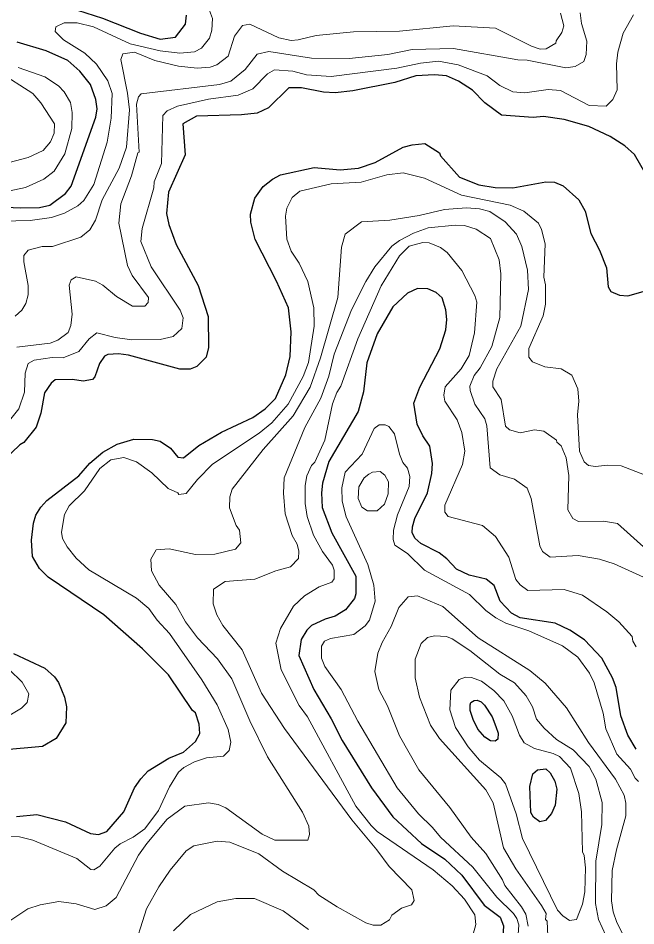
# Model space of a CAD drawing. Extents: x 673.3 to 698.5, y 6984.3 to 7012.3.
# Drawn here: x 685.086 to 686.196, y 6990.189 to 6991.822 of the extents above; entities that cross this region are included whole.
import ezdxf

# ---------------------------------------------------------------- set-up
doc = ezdxf.new("R2010")
doc.units = 0
doc.header["$LTSCALE"] = 0.032
doc.layers.add('1', color=7, linetype='Continuous', lineweight=25)
doc.layers.add('2', color=7, linetype='Continuous', lineweight=13)

msp = doc.modelspace()

# ---------------------------------------------------------------- linework, layer by layer
at = {"layer": '1'}
for points in [[(685.1327, 6991.8561), (685.2372, 6991.8218), (685.3056, 6991.795), (685.3411, 6991.7845), (685.3688, 6991.7878), (685.3865, 6991.8111), (685.3884, 6991.8273)], [(684.9953, 6991.485), (685.0903, 6991.4806), (685.1242, 6991.4815), (685.1427, 6991.4857), (685.171, 6991.5068), (685.181, 6991.5196), (685.2256, 6991.6438), (685.2278, 6991.6591), (685.2256, 6991.6758), (685.2157, 6991.7028), (685.1968, 6991.7269), (685.175, 6991.7461), (685.1362, 6991.7631), (685.0838, 6991.7788)], [(686.214, 6991.5412), (686.1938, 6991.5768), (686.1765, 6991.5924), (686.1501, 6991.6092), (686.1118, 6991.6271), (686.0673, 6991.6396), (686.0304, 6991.6451), (686.0115, 6991.6436), (685.955, 6991.6478), (685.9247, 6991.6696), (685.9024, 6991.6926), (685.8775, 6991.7089), (685.8558, 6991.7184), (685.8342, 6991.7202), (685.8005, 6991.7184), (685.7627, 6991.7062), (685.6874, 6991.6915), (685.6559, 6991.6878), (685.6346, 6991.6891), (685.5955, 6991.6965), (685.5722, 6991.6966), (685.5361, 6991.6607), (685.5157, 6991.6511), (685.4874, 6991.6479), (685.4063, 6991.646), (685.3819, 6991.6318), (685.3859, 6991.5759), (685.3561, 6991.509), (685.3526, 6991.4706), (685.3569, 6991.4506), (685.37, 6991.4148), (685.4094, 6991.3409), (685.4275, 6991.2852), (685.4283, 6991.2298), (685.4241, 6991.212), (685.4073, 6991.1954), (685.3949, 6991.1908), (685.3767, 6991.1908), (685.2841, 6991.216), (685.2665, 6991.2184), (685.2468, 6991.2168), (685.2408, 6991.214), (685.2322, 6991.2008), (685.2236, 6991.1769), (685.2195, 6991.172), (685.203, 6991.1688), (685.1834, 6991.1721), (685.1522, 6991.1714), (685.1453, 6991.1657), (685.1331, 6991.1478), (685.1266, 6991.1112), (685.1181, 6991.086), (685.0958, 6991.0587), (685.0887, 6991.0547), (685.0608, 6991.0276)], [(685.0826, 6990.3857), (685.1196, 6990.3894), (685.1708, 6990.3761), (685.216, 6990.3552), (685.2304, 6990.3536), (685.2451, 6990.3592), (685.276, 6990.3944), (685.2952, 6990.4377), (685.3061, 6990.454), (685.3196, 6990.4682), (685.3568, 6990.4909), (685.3833, 6990.5017), (685.4044, 6990.5211), (685.4127, 6990.5353), (685.4112, 6990.5523), (685.4046, 6990.5726), (685.3991, 6990.5768), (685.356, 6990.6408), (685.3092, 6990.6876), (685.2399, 6990.7487), (685.1397, 6990.8165), (685.124, 6990.8321), (685.1115, 6990.8535), (685.1098, 6990.8829), (685.1134, 6990.9134), (685.1177, 6990.9278), (685.1265, 6990.9426), (685.1373, 6990.9543), (685.1948, 6990.999), (685.2147, 6991.0218), (685.238, 6991.0413), (685.264, 6991.056), (685.2939, 6991.0645), (685.3272, 6991.0644), (685.3411, 6991.0613), (685.3596, 6991.0484), (685.373, 6991.0326), (685.3829, 6991.0313), (685.4107, 6991.0535), (685.4513, 6991.0774), (685.5076, 6991.1038), (685.5296, 6991.1195), (685.5482, 6991.1381), (685.5673, 6991.1804), (685.5749, 6991.2132), (685.5765, 6991.2578), (685.5717, 6991.3008), (685.5503, 6991.349), (685.5119, 6991.4241), (685.504, 6991.4549), (685.5033, 6991.4696), (685.5112, 6991.4983), (685.5263, 6991.5191), (685.5429, 6991.5326), (685.5574, 6991.54), (685.6177, 6991.5531), (685.6646, 6991.5492), (685.6978, 6991.5524), (685.7275, 6991.5623), (685.7777, 6991.5898), (685.7944, 6991.5943), (685.8172, 6991.5963), (685.8435, 6991.58), (685.8453, 6991.5744), (685.8795, 6991.5359), (685.9138, 6991.5225), (685.9434, 6991.5175), (685.975, 6991.5166)], [(685.975, 6991.5166), (686.0347, 6991.5279), (686.05, 6991.5272), (686.0659, 6991.5206), (686.0938, 6991.4951), (686.105, 6991.4746), (686.1152, 6991.4346), (686.131, 6991.4044), (686.1434, 6991.3729), (686.1463, 6991.3387), (686.1513, 6991.3305), (686.1669, 6991.3236), (686.1819, 6991.3228), (686.2305, 6991.3365)], [(686.1967, 6990.5069), (686.1818, 6990.5324), (686.1694, 6990.5669), (686.1611, 6990.6177), (686.1546, 6990.6356), (686.1353, 6990.671), (686.1037, 6990.7035), (686.0774, 6990.7212), (686.0515, 6990.7338), (685.9882, 6990.7436), (685.9725, 6990.7517), (685.9524, 6990.773), (685.9414, 6990.8012), (685.9274, 6990.8131), (685.8968, 6990.8202), (685.8737, 6990.8308), (685.8564, 6990.8492), (685.8429, 6990.86), (685.8097, 6990.8768), (685.7988, 6990.8864), (685.7943, 6990.8968), (685.795, 6990.9072), (685.799, 6990.9223), (685.8217, 6990.9679), (685.8298, 6991.0031), (685.8306, 6991.021), (685.8257, 6991.0523), (685.8134, 6991.0705), (685.8034, 6991.0916), (685.7973, 6991.1293), (685.8078, 6991.1582), (685.8439, 6991.2273), (685.8547, 6991.2611), (685.8566, 6991.28), (685.8549, 6991.2972), (685.8483, 6991.3188), (685.8371, 6991.3284), (685.8223, 6991.3354), (685.804, 6991.3357), (685.7856, 6991.3273), (685.7593, 6991.3026), (685.7311, 6991.254), (685.7125, 6991.2021), (685.7068, 6991.15), (685.6971, 6991.1145), (685.6445, 6991.0246), (685.633, 6990.9853), (685.6311, 6990.9683), (685.6326, 6990.9417), (685.6497, 6990.8963), (685.6929, 6990.8182), (685.6929, 6990.7863)], [(685.6929, 6990.7863), (685.6905, 6990.7781), (685.6742, 6990.7576), (685.6555, 6990.7462), (685.6376, 6990.7412), (685.6131, 6990.7298), (685.6046, 6990.7213), (685.5944, 6990.7042), (685.5904, 6990.6754), (685.6171, 6990.6145), (685.6484, 6990.5617), (685.6682, 6990.5226), (685.7213, 6990.4377), (685.7593, 6990.3855), (685.8107, 6990.3374), (685.8529, 6990.3094), (685.8832, 6990.2804), (685.9237, 6990.2263), (685.9525, 6990.2046), (685.9583, 6990.1894), (685.9571, 6990.1689)], [(685.0773, 6990.6793), (685.134, 6990.6526), (685.1509, 6990.6373), (685.1581, 6990.627), (685.1694, 6990.6008), (685.1726, 6990.5835), (685.1714, 6990.5542), (685.154, 6990.5265), (685.1294, 6990.5121), (684.9891, 6990.4995)]]:
    msp.add_lwpolyline(points, dxfattribs=at)
for points in [[(685.904, 6990.5602), (685.8984, 6990.5764), (685.8985, 6990.5868), (685.8995, 6990.5911), (685.9055, 6990.5944), (685.9108, 6990.5952), (685.9182, 6990.5923), (685.9244, 6990.586), (685.9378, 6990.5654), (685.9444, 6990.5481), (685.949, 6990.5358), (685.9484, 6990.5253), (685.9433, 6990.5216), (685.935, 6990.5222), (685.9249, 6990.5289), (685.9124, 6990.5433)], [(686.0058, 6990.4402), (686.0108, 6990.4628), (686.0196, 6990.47), (686.0343, 6990.4714), (686.0423, 6990.4643), (686.0505, 6990.4496), (686.0545, 6990.435), (686.0515, 6990.4064), (686.0448, 6990.3911), (686.0339, 6990.3788), (686.0234, 6990.3766), (686.0123, 6990.3847), (686.0074, 6990.3929)]]:
    msp.add_lwpolyline(points, close=True, dxfattribs=at)
at = {"layer": '2'}
for points in [[(685.4244, 6991.8502), (685.4355, 6991.8214), (685.434, 6991.8005), (685.4297, 6991.7859), (685.4152, 6991.7683), (685.4027, 6991.7616), (685.3763, 6991.759), (685.3414, 6991.7632), (685.2874, 6991.7761), (685.2212, 6991.8062), (685.1919, 6991.8136), (685.1683, 6991.8137), (685.1534, 6991.8067), (685.1525, 6991.7982), (685.1676, 6991.7829), (685.2058, 6991.7593), (685.2265, 6991.7394), (685.2472, 6991.7093), (685.2547, 6991.6865), (685.2532, 6991.6422), (685.2457, 6991.599), (685.2221, 6991.5228), (685.204, 6991.4942), (685.1931, 6991.4844), (685.1691, 6991.4711), (685.1457, 6991.4635), (685.1072, 6991.4579), (685.0303, 6991.4563)], [(685.0803, 6991.2859), (685.0925, 6991.2966), (685.0995, 6991.3086), (685.1041, 6991.3241), (685.1041, 6991.3409), (685.096, 6991.3836), (685.0961, 6991.395), (685.104, 6991.4047), (685.1292, 6991.4114), (685.1476, 6991.4115), (685.1985, 6991.428), (685.2145, 6991.4412), (685.225, 6991.4585), (685.2369, 6991.495), (685.2677, 6991.5521), (685.2808, 6991.5899), (685.2859, 6991.6574), (685.2827, 6991.6873), (685.2704, 6991.7478), (685.2741, 6991.7579), (685.2949, 6991.7607), (685.3314, 6991.7461), (685.374, 6991.7355), (685.4079, 6991.7323), (685.431, 6991.734), (685.4433, 6991.738), (685.4633, 6991.7538), (685.4745, 6991.7895), (685.4892, 6991.809), (685.5023, 6991.8114), (685.5545, 6991.7869), (685.5767, 6991.782), (685.589, 6991.7828), (685.6214, 6991.7909), (685.6886, 6991.7974), (685.7716, 6991.7984), (685.8678, 6991.808), (685.9438, 6991.8039), (686.0084, 6991.7716), (686.024, 6991.7665), (686.0353, 6991.7667), (686.0526, 6991.7768), (686.0531, 6991.7811), (686.0632, 6991.796), (686.0667, 6991.8081), (686.0608, 6991.831)], [(686.0961, 6991.8314), (686.0986, 6991.8127), (686.1082, 6991.7806), (686.1067, 6991.7565), (686.1026, 6991.744), (686.0871, 6991.7348), (686.0706, 6991.7324), (686.0006, 6991.7462), (685.9843, 6991.747), (685.8682, 6991.7674), (685.7942, 6991.7657), (685.7506, 6991.7568), (685.6809, 6991.7495), (685.6129, 6991.7503), (685.5364, 6991.7623), (685.5153, 6991.7573), (685.4938, 6991.7295), (685.4684, 6991.7084), (685.4476, 6991.703), (685.3068, 6991.6857), (685.3024, 6991.6807), (685.2988, 6991.6676), (685.3036, 6991.5811), (685.3011, 6991.5795), (685.2896, 6991.5387), (685.2704, 6991.4878), (685.267, 6991.453), (685.2823, 6991.377), (685.2909, 6991.3592), (685.3199, 6991.3195), (685.3193, 6991.3107), (685.3133, 6991.3038), (685.2916, 6991.304), (685.2624, 6991.3211), (685.2383, 6991.3416), (685.225, 6991.349), (685.1899, 6991.3568), (685.1812, 6991.3515), (685.1775, 6991.3419), (685.1831, 6991.2895), (685.1807, 6991.269), (685.1755, 6991.2567), (685.1574, 6991.243), (685.1434, 6991.2373), (685.0832, 6991.2304)], [(685.8417, 6991.7445), (685.8768, 6991.7381), (685.9291, 6991.7184), (685.9517, 6991.701), (685.9753, 6991.6898), (685.9965, 6991.6876), (686.0388, 6991.694), (686.061, 6991.6918), (686.1123, 6991.6651), (686.1432, 6991.664), (686.1549, 6991.6756), (686.1625, 6991.693), (686.1612, 6991.7396), (686.1636, 6991.7608), (686.1733, 6991.7951), (686.1921, 6991.8279)], [(685.0404, 6991.0618), (685.087, 6991.1192), (685.0975, 6991.1494), (685.0984, 6991.1836), (685.104, 6991.201), (685.1146, 6991.207), (685.1467, 6991.2119), (685.1669, 6991.2112), (685.195, 6991.2225), (685.2133, 6991.2452), (685.2274, 6991.2558), (685.26, 6991.2477), (685.29, 6991.2435), (685.3414, 6991.2437), (685.3645, 6991.2496), (685.3803, 6991.2635), (685.3826, 6991.2827), (685.3769, 6991.2967), (685.3252, 6991.3749), (685.3062, 6991.4202), (685.3086, 6991.4435), (685.3297, 6991.5166), (685.3306, 6991.5279), (685.3435, 6991.5605), (685.3462, 6991.6469), (685.3539, 6991.6554), (685.3725, 6991.6639), (685.4278, 6991.6762), (685.4812, 6991.6834), (685.508, 6991.695), (685.5342, 6991.7218), (685.5467, 6991.729), (685.5795, 6991.7268), (685.6041, 6991.72), (685.6483, 6991.7169), (685.7668, 6991.7321), (685.8092, 6991.7413), (685.8417, 6991.7445)], [(685.0592, 6991.5091), (685.0988, 6991.5174), (685.1322, 6991.5324), (685.1503, 6991.5466), (685.1697, 6991.5777), (685.1822, 6991.6234), (685.1831, 6991.6523), (685.1801, 6991.6706), (685.1687, 6991.6897), (685.1582, 6991.7003), (685.134, 6991.7165), (685.0857, 6991.733)], [(685.0497, 6991.726), (685.112, 6991.6863), (685.1268, 6991.6698), (685.1513, 6991.6321), (685.1504, 6991.6153), (685.1442, 6991.5998), (685.1308, 6991.584), (685.1039, 6991.5713), (685.0584, 6991.5594)], [(686.212, 6991.0004), (686.1697, 6991.0169), (686.1452, 6991.018), (686.1238, 6991.0157), (686.1111, 6991.0173), (686.1035, 6991.0239), (686.0948, 6991.0432), (686.0911, 6991.1083), (686.0936, 6991.1332), (686.0919, 6991.1555), (686.0813, 6991.1801), (686.0618, 6991.1915), (686.0325, 6991.1951), (686.0107, 6991.2038), (686.0041, 6991.2123), (686.0041, 6991.2279), (686.0299, 6991.2863), (686.0341, 6991.3074), (686.0341, 6991.3425), (686.0309, 6991.3561), (686.0334, 6991.4162), (686.0267, 6991.4419), (686.0211, 6991.453), (685.9948, 6991.4751), (685.9701, 6991.4855), (685.8829, 6991.5036), (685.8162, 6991.5343), (685.7777, 6991.5441), (685.7486, 6991.5402), (685.7025, 6991.527), (685.6488, 6991.5238), (685.5923, 6991.5108), (685.5785, 6991.4997), (685.5691, 6991.4803), (685.5667, 6991.466), (685.5691, 6991.4244), (685.5765, 6991.4031), (685.591, 6991.3816), (685.6063, 6991.3482)], [(685.369, 6990.7671), (685.3395, 6990.8023), (685.3256, 6990.8278), (685.3241, 6990.8487), (685.3337, 6990.8656), (685.3574, 6990.8674), (685.4046, 6990.857), (685.4395, 6990.8577), (685.4765, 6990.8671), (685.4861, 6990.8784), (685.4838, 6990.9009), (685.4778, 6990.9093), (685.4658, 6990.9413), (685.4665, 6990.9609), (685.4703, 6990.9747), (685.5262, 6991.046), (685.5805, 6991.1068), (685.6106, 6991.158), (685.6296, 6991.2109), (685.6603, 6991.3195), (685.6672, 6991.41), (685.6737, 6991.4336), (685.703, 6991.4554), (685.7538, 6991.4587), (685.8068, 6991.4668), (685.852, 6991.4781), (685.8917, 6991.4807), (685.9155, 6991.4791), (685.9338, 6991.4742), (685.9615, 6991.4556), (685.982, 6991.4334), (685.9916, 6991.4112), (686.0015, 6991.3689), (686.0032, 6991.3339), (685.9895, 6991.268), (685.9464, 6991.191), (685.9391, 6991.169), (685.9391, 6991.159), (685.9541, 6991.1358), (685.9618, 6991.0882), (685.9691, 6991.0816), (685.9884, 6991.0761), (686.0139, 6991.0816), (686.0307, 6991.0792), (686.0534, 6991.0631), (686.0543, 6991.0591), (686.0619, 6991.0529), (686.0708, 6991.0311), (686.0757, 6990.9991), (686.0742, 6990.9378), (686.0829, 6990.9223), (686.093, 6990.9166), (686.1382, 6990.9171), (686.1635, 6990.913), (686.216, 6990.8657)], [(685.3592, 6990.2894), (685.388, 6990.3239), (685.4017, 6990.3333), (685.4434, 6990.3414), (685.4666, 6990.3397), (685.5185, 6990.3187), (685.561, 6990.2875), (685.6172, 6990.2542), (685.6265, 6990.2443), (685.6592, 6990.2232), (685.711, 6990.1948), (685.724, 6990.1907), (685.7376, 6990.1902), (685.7534, 6990.1998), (685.7577, 6990.2082), (685.775, 6990.2209), (685.7927, 6990.2273), (685.7979, 6990.2347), (685.7934, 6990.2538), (685.7526, 6990.2963), (685.7309, 6990.3261), (685.6859, 6990.3797), (685.5647, 6990.5442), (685.5234, 6990.6079), (685.4887, 6990.6856), (685.4539, 6990.7293), (685.4433, 6990.7485), (685.4365, 6990.7687), (685.4372, 6990.7946), (685.458, 6990.8085), (685.5112, 6990.8131), (685.549, 6990.8281), (685.5754, 6990.8348), (685.5901, 6990.8501), (685.5903, 6990.8634), (685.5872, 6990.8758), (685.5787, 6990.8917), (685.5659, 6990.9304), (685.5627, 6990.9673), (685.5643, 6990.9953), (685.6012, 6991.0854), (685.6302, 6991.1386), (685.6441, 6991.178), (685.6541, 6991.2175), (685.6851, 6991.2972), (685.7107, 6991.3485), (685.7271, 6991.3748), (685.7579, 6991.412), (685.7714, 6991.4222), (685.7966, 6991.4355), (685.8227, 6991.4446), (685.8712, 6991.4498), (685.8884, 6991.4489), (685.9093, 6991.4425), (685.9348, 6991.4259), (685.9504, 6991.3872), (685.9535, 6991.3621), (685.9519, 6991.2837), (685.9371, 6991.2313), (685.9165, 6991.193), (685.9054, 6991.179), (685.8981, 6991.16), (685.8985, 6991.1522), (685.907, 6991.1275), (685.925, 6991.1012), (685.9283, 6991.0884), (685.9343, 6991.0131), (685.9517, 6991.0003), (685.9783, 6990.9926), (686.0007, 6990.9765), (686.0081, 6990.9578), (686.0235, 6990.8729), (686.0284, 6990.8629), (686.0423, 6990.8525), (686.0927, 6990.8552), (686.1308, 6990.8488), (686.1575, 6990.8404), (686.2429, 6990.8012)], [(685.9041, 6990.1741), (685.9086, 6990.1917), (685.9071, 6990.2091), (685.8884, 6990.2371), (685.8659, 6990.2612), (685.832, 6990.2902), (685.7312, 6990.3592), (685.7202, 6990.3696), (685.6928, 6990.4043), (685.606, 6990.5651), (685.5908, 6990.5854), (685.5585, 6990.65), (685.5489, 6990.698), (685.5572, 6990.7239), (685.5807, 6990.7642), (685.6004, 6990.7829), (685.6268, 6990.7989), (685.6498, 6990.8073), (685.6538, 6990.8136), (685.6538, 6990.8292), (685.6508, 6990.8378), (685.6329, 6990.8627), (685.6168, 6990.8922), (685.6053, 6990.9258), (685.6017, 6990.9487), (685.6019, 6990.9811), (685.6046, 6990.9985), (685.6133, 6991.0174), (685.6193, 6991.0234), (685.6373, 6991.0631), (685.651, 6991.1282), (685.6589, 6991.1487), (685.6661, 6991.1601), (685.6965, 6991.2451), (685.7384, 6991.3403), (685.7713, 6991.3945), (685.7888, 6991.412), (685.8133, 6991.4187), (685.8249, 6991.4179), (685.8453, 6991.4094), (685.8573, 6991.4002), (685.8837, 6991.3681), (685.907, 6991.323), (685.9104, 6991.3113), (685.9064, 6991.2562), (685.8966, 6991.2155), (685.882, 6991.1914), (685.8537, 6991.1586), (685.851, 6991.1438), (685.8529, 6991.1331), (685.8753, 6991.0995), (685.8836, 6991.0765), (685.8891, 6991.0432), (685.8849, 6991.0191), (685.8529, 6990.9459), (685.8528, 6990.9333), (685.8587, 6990.9259), (685.9207, 6990.9097), (685.9441, 6990.8899)], [(685.6063, 6991.3482), (685.6173, 6991.3009), (685.618, 6991.2678), (685.6079, 6991.2027), (685.5983, 6991.1773), (685.571, 6991.1275), (685.5419, 6991.0943), (685.5189, 6991.0753), (685.4354, 6991.0195), (685.4085, 6990.992), (685.388, 6990.9668), (685.3749, 6990.9652), (685.3727, 6990.9684), (685.3557, 6990.9759), (685.3262, 6991.0044), (685.2986, 6991.0239), (685.276, 6991.0319), (685.2526, 6991.0275), (685.2325, 6991.012), (685.205, 6990.9718), (685.1775, 6990.9448), (685.1691, 6990.9291), (685.1637, 6990.8974), (685.1658, 6990.8863), (685.1742, 6990.8708), (685.1903, 6990.8506), (685.2127, 6990.8299), (685.2986, 6990.7788), (685.3208, 6990.7599), (685.3358, 6990.7393), (685.3582, 6990.7149), (685.4162, 6990.6319), (685.4436, 6990.5868), (685.4634, 6990.5423), (685.4681, 6990.5197), (685.4651, 6990.5047), (685.4549, 6990.4945), (685.4245, 6990.4912), (685.4028, 6990.4845), (685.3836, 6990.474), (685.3742, 6990.4656), (685.3579, 6990.4394), (685.3384, 6990.3969), (685.3137, 6990.3637), (685.2926, 6990.3488), (685.269, 6990.3368), (685.2595, 6990.3289), (685.2326, 6990.2964), (685.222, 6990.2901), (685.2162, 6990.2904), (685.1913, 6990.3104), (685.1121, 6990.3436), (685.0885, 6990.3495), (685.0659, 6990.3503)], [(686.201, 6990.4488), (686.195, 6990.4548), (686.1864, 6990.4708), (686.1623, 6990.4983), (686.1426, 6990.5439), (686.1377, 6990.5716), (686.1214, 6990.6266), (686.113, 6990.6438), (686.0917, 6990.6723), (686.0643, 6990.6931), (686.0038, 6990.7198), (685.9623, 6990.7336), (685.9444, 6990.7433), (685.9267, 6990.7567), (685.8973, 6990.7851), (685.8165, 6990.8293), (685.7855, 6990.8589), (685.7629, 6990.874), (685.7598, 6990.8843), (685.7606, 6990.9011), (685.7678, 6990.9283), (685.7887, 6990.9796), (685.7898, 6990.9974), (685.7858, 6991.0123), (685.7776, 6991.0225), (685.7711, 6991.0379), (685.7624, 6991.0746), (685.7523, 6991.0877), (685.7458, 6991.0905), (685.7349, 6991.0905), (685.7257, 6991.084), (685.7045, 6991.0379), (685.6739, 6991.0051), (685.6677, 6990.977), (685.6685, 6990.9532), (685.6754, 6990.9252), (685.7147, 6990.8395), (685.7254, 6990.8021), (685.7279, 6990.7732), (685.7172, 6990.7394), (685.7094, 6990.7292), (685.6895, 6990.7136), (685.6473, 6990.7061), (685.6368, 6990.7012), (685.631, 6990.6924), (685.6311, 6990.671), (685.637, 6990.6557), (685.6668, 6990.6145), (685.6962, 6990.5572), (685.767, 6990.4374), (685.8055, 6990.3909), (685.8308, 6990.3663), (685.8453, 6990.3485), (685.9032, 6990.2947), (685.9466, 6990.2408), (685.9765, 6990.2116), (685.9825, 6990.2027), (685.9861, 6990.1912), (685.9846, 6990.1734)], [(685.9441, 6990.8899), (685.9681, 6990.8523), (685.9806, 6990.812), (685.9881, 6990.8026), (686.0021, 6990.7925), (686.0676, 6990.7943), (686.1004, 6990.7842), (686.1439, 6990.7544), (686.1656, 6990.736), (686.1895, 6990.7095), (686.1906, 6990.7014), (686.197, 6990.6913)], [(686.0025, 6990.1887), (685.9983, 6990.2102), (685.9909, 6990.2234), (685.9605, 6990.2621), (685.9568, 6990.2721), (685.9267, 6990.3194), (685.9, 6990.3485), (685.8617, 6990.4022), (685.8063, 6990.4698), (685.7712, 6990.5311), (685.7498, 6990.5851), (685.7344, 6990.6145), (685.7272, 6990.6465), (685.7326, 6990.68), (685.74, 6990.6987), (685.7563, 6990.728), (685.77, 6990.7619), (685.7872, 6990.7813), (685.8037, 6990.7827), (685.8494, 6990.764), (685.9126, 6990.7072), (686.0055, 6990.6485), (686.0332, 6990.6257), (686.0718, 6990.5814), (686.1109, 6990.5188), (686.1596, 6990.4529), (686.175, 6990.4241), (686.1784, 6990.4098), (686.1782, 6990.3872), (686.1612, 6990.3259), (686.154, 6990.2887), (686.1523, 6990.2345), (686.1557, 6990.2145), (686.1623, 6990.1951), (686.1845, 6990.1521)], [(685.0638, 6990.1935), (685.1031, 6990.2199), (685.1255, 6990.2272), (685.1587, 6990.233), (685.19, 6990.2289), (685.2237, 6990.2185), (685.2441, 6990.2251), (685.2619, 6990.2403), (685.302, 6990.3161), (685.3171, 6990.3376), (685.3539, 6990.3809), (685.3856, 6990.4045), (685.428, 6990.4105), (685.4454, 6990.4074), (685.459, 6990.4013), (685.5242, 6990.3542), (685.5473, 6990.3431), (685.6065, 6990.3431), (685.6098, 6990.3538), (685.6083, 6990.3684), (685.5971, 6990.3938), (685.5341, 6990.4935), (685.5026, 6990.5582), (685.47, 6990.6335), (685.4439, 6990.6693), (685.4083, 6990.7074), (685.3869, 6990.7361), (685.369, 6990.7671)], [(686.1491, 6990.1573), (686.1294, 6990.2008), (686.1238, 6990.2296), (686.1246, 6990.3053), (686.1352, 6990.3718), (686.1359, 6990.4109), (686.1245, 6990.4529), (686.1123, 6990.4757), (686.0837, 6990.506), (686.0535, 6990.5247), (686.0312, 6990.5447), (686.0179, 6990.5613), (686.0104, 6990.5835), (685.9991, 6990.6028), (685.9782, 6990.6262), (685.9519, 6990.6418), (685.8979, 6990.6844), (685.8662, 6990.7058), (685.8556, 6990.7095), (685.8341, 6990.7111), (685.8219, 6990.7079), (685.8103, 6990.6972), (685.7996, 6990.6692), (685.7996, 6990.6356), (685.8071, 6990.6005), (685.8273, 6990.5505), (685.843, 6990.526), (685.9266, 6990.4342), (685.9396, 6990.4106), (685.9583, 6990.3296), (685.9804, 6990.2917), (686.0269, 6990.226), (686.0349, 6990.2112), (686.0341, 6990.2009), (686.0366, 6990.1977), (686.0382, 6990.1706)], [(685.0708, 6990.5682), (685.0921, 6990.5806), (685.1023, 6990.5911), (685.1049, 6990.6066), (685.0933, 6990.6275), (685.0697, 6990.6502)], [(685.291, 6990.1386), (685.3167, 6990.22), (685.3389, 6990.2594), (685.3592, 6990.2894)], [(685.3652, 6990.1804), (685.3958, 6990.2094), (685.4438, 6990.2322), (685.4774, 6990.2387), (685.5105, 6990.2387), (685.5625, 6990.2161), (685.6079, 6990.1828)]]:
    msp.add_lwpolyline(points, dxfattribs=at)
for points in [[(685.7077, 6990.9953), (685.716, 6991.0018), (685.723, 6991.0055), (685.7366, 6991.0066), (685.745, 6990.9997), (685.7514, 6990.9881), (685.7508, 6990.9666), (685.7445, 6990.9479), (685.7311, 6990.9359), (685.7141, 6990.9355), (685.7038, 6990.9422), (685.6971, 6990.9581), (685.6985, 6990.979)], [(686.0772, 6990.1991), (686.0648, 6990.2075), (686.0555, 6990.2177), (685.9923, 6990.3465), (685.9813, 6990.3908), (685.9619, 6990.4446), (685.9534, 6990.4556), (685.9153, 6990.4872), (685.8949, 6990.5115), (685.872, 6990.546), (685.8616, 6990.5781), (685.8638, 6990.6134), (685.8789, 6990.6326), (685.8898, 6990.6368), (685.9008, 6990.6358), (685.9189, 6990.6291), (685.9411, 6990.6127), (685.9591, 6990.5941), (685.9738, 6990.5672), (685.9871, 6990.5325), (685.9958, 6990.5182), (686.0138, 6990.5083), (686.0474, 6990.4995), (686.0591, 6990.4938), (686.0789, 6990.4729), (686.0938, 6990.4274), (686.0985, 6990.3946), (686.1005, 6990.3225), (686.1034, 6990.3158), (686.1058, 6990.2938), (686.1043, 6990.2504), (686.1001, 6990.2281), (686.0896, 6990.2007)]]:
    msp.add_lwpolyline(points, close=True, dxfattribs=at)

doc.saveas('drawing.dxf')
